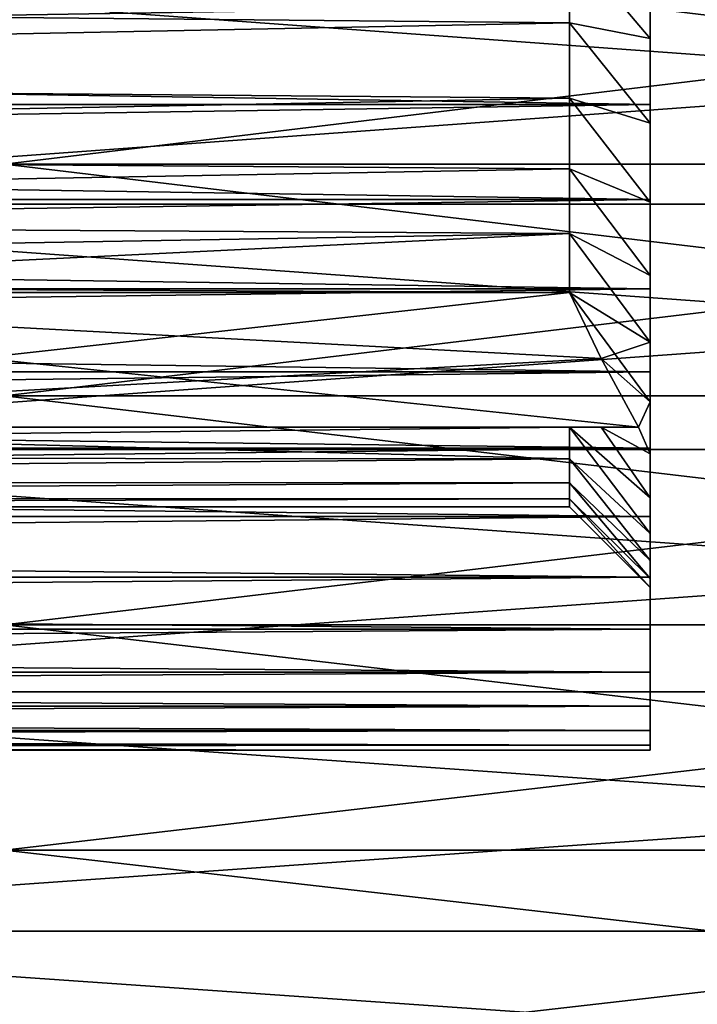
# Model space of a CAD drawing. Header units: metres. Extents: x -17 to 65, y -30 to 30.
# Tile 282 of 413: x 48.1 to 52.3, y -9.6 to -3.5. Entities that reach past the tile are written whole.
import ezdxf

# ---------------------------------------------------------------- set-up
doc = ezdxf.new("R2010")
doc.units = ezdxf.units.M
doc.layers.add('solid_508461', color=7, linetype='CONTINUOUS')

msp = doc.modelspace()

# ---------------------------------------------------------------- linework, layer by layer
at = {"layer": 'solid_508461'}
for points in [[(60, -2.919213, -26.841726), (48, -2.919213, -26.841726), (48, -4.368197, -26.644299)], [(60, -4.368197, -26.644299), (60, -2.919213, -26.841726), (48, -4.368197, -26.644299)], [(60, -4.368197, 26.644299), (48, -4.368197, 26.644299), (48, -2.919213, 26.841726)], [(60, -2.919213, 26.841726), (60, -4.368197, 26.644299), (48, -2.919213, 26.841726)], [(51.500004, -3.493778, -5.481196), (51.500004, -2.999947, -5.766309), (35, -3.333888, -5.579895)], [(51.500004, -2.999948, 5.766308), (51.500004, -3.493779, 5.481196), (35, -3.333888, 5.579895)], [(51.500004, -2.999947, -5.766309), (52, -3.590192, -6.009195), (52, -3.037196, -6.306774)], [(51.500004, -3.493778, -5.481196), (52, -3.590192, -6.009195), (51.500004, -2.999947, -5.766309)], [(51.500004, -2.999948, 5.766308), (52, -3.037199, 6.306772), (52, -3.590196, 6.009192)], [(51.500004, -2.999948, 5.766308), (52, -3.590196, 6.009192), (51.500004, -3.493779, 5.481196)], [(52, -3.037196, -6.306774), (52, -3.590192, -6.009195), (52, -3.380918, -7.250475)], [(52, -3.590196, 6.009192), (52, -3.037199, 6.306772), (52, -3.380918, 7.250475)], [(44, -3.08463, -29.840996), (65, -3.084638, -29.840996), (65, -4.616772, -29.642624)], [(44, -4.616718, -29.642637), (44, -3.08463, -29.840996), (65, -4.616772, -29.642624)], [(44, -3.08463, 29.840996), (44, -4.616718, 29.642637), (65, -3.084638, 29.840996)], [(44, -4.616718, 29.642637), (65, -4.616772, 29.642624), (65, -3.084638, 29.840996)], [(51.500004, -3.493778, -5.481196), (35, -3.333888, -5.579895), (35, -3.820577, -5.258628)], [(51.500004, -3.493779, 5.481196), (35, -3.820577, 5.258628), (35, -3.333888, 5.579895)], [(52, -3.380918, 7.250475), (13.5, -3.380928, 7.250471), (13.5, -3.999999, 6.928201)], [(52, -4.000002, 6.928206), (52, -3.380918, 7.250475), (13.5, -3.999999, 6.928201)], [(52, -3.380918, -7.250475), (52, -4.000002, -6.928206), (13.5, -3.380928, -7.250471)], [(52, -4.000002, -6.928206), (13.5, -3.999999, -6.928201), (13.5, -3.380928, -7.250471)], [(52, -3.590196, 6.009192), (52, -3.380918, 7.250475), (52, -4.000002, 6.928206)], [(52, -3.590192, -6.009195), (52, -4.000002, -6.928206), (52, -3.380918, -7.250475)], [(51.500004, -3.960505, -5.154067), (51.500004, -3.493778, -5.481196), (35, -3.820577, -5.258628)], [(51.500004, -3.493779, 5.481196), (51.500004, -3.960506, 5.154066), (35, -3.820577, 5.258628)], [(51.500004, -3.493778, -5.481196), (52, -4.114568, -5.663062), (52, -3.590192, -6.009195)], [(51.500004, -3.960505, -5.154067), (52, -4.114568, -5.663062), (51.500004, -3.493778, -5.481196)], [(51.500004, -3.493779, 5.481196), (52, -3.590196, 6.009192), (52, -4.114571, 5.66306)], [(51.500004, -3.493779, 5.481196), (52, -4.114571, 5.66306), (51.500004, -3.960506, 5.154066)], [(52, -3.590192, -6.009195), (52, -4.114568, -5.663062), (52, -4.000002, -6.928206)], [(52, -4.114571, 5.66306), (52, -3.590196, 6.009192), (52, -4.000002, 6.928206)], [(51.500004, -3.960505, -5.154067), (35, -3.820577, -5.258628), (35, -4.276675, -4.894903)], [(51.500004, -3.960506, 5.154066), (35, -4.276675, 4.894903), (35, -3.820577, 5.258628)], [(51.500004, -4.396969, -4.787135), (51.500004, -3.960505, -5.154067), (35, -4.276675, -4.894903)], [(51.500004, -3.960506, 5.154066), (51.500004, -4.39697, 4.787135), (35, -4.276675, 4.894903)], [(51.500004, -3.960505, -5.154067), (52, -4.605478, -5.271568), (52, -4.114568, -5.663062)], [(51.500004, -4.396969, -4.787135), (52, -4.605478, -5.271568), (51.500004, -3.960505, -5.154067)], [(51.500004, -3.960506, 5.154066), (52, -4.114571, 5.66306), (52, -4.605481, 5.271565)], [(51.500004, -3.960506, 5.154066), (52, -4.605481, 5.271565), (51.500004, -4.39697, 4.787135)], [(52, -4.000002, 6.928206), (13.5, -3.999999, 6.928201), (13.5, -4.588628, 6.553205)], [(52, -4.588636, -6.553198), (13.5, -4.588628, -6.553205), (13.5, -3.999999, -6.928201)], [(52, -4.000002, -6.928206), (52, -4.588636, -6.553198), (13.5, -3.999999, -6.928201)], [(52, -4.588636, 6.553198), (52, -4.000002, 6.928206), (13.5, -4.588628, 6.553205)], [(52, -4.114571, 5.66306), (52, -4.000002, 6.928206), (52, -4.588636, 6.553198)], [(52, -4.114568, -5.663062), (52, -4.588636, -6.553198), (52, -4.000002, -6.928206)], [(52, -4.114568, -5.663062), (52, -4.605478, -5.271568), (52, -4.588636, -6.553198)], [(52, -4.605481, 5.271565), (52, -4.114571, 5.66306), (52, -4.588636, 6.553198)], [(51.500004, -4.396969, -4.787135), (35, -4.276675, -4.894903), (35, -4.698118, -4.491951)], [(51.500004, -4.39697, 4.787135), (35, -4.698118, 4.491951), (35, -4.276675, 4.894903)], [(60, -4.368197, -26.644299), (48, -4.368197, -26.644299), (48, -5.804135, -26.368771)], [(60, -5.804135, -26.368771), (60, -4.368197, -26.644299), (48, -5.804135, -26.368771)], [(60, -5.804135, 26.368771), (48, -5.804135, 26.368771), (48, -4.368197, 26.644299)], [(60, -4.368197, 26.644299), (60, -5.804135, 26.368771), (48, -4.368197, 26.644299)], [(51.500004, -4.799431, -4.383544), (51.500004, -4.396969, -4.787135), (35, -4.698118, -4.491951)], [(51.500004, -4.39697, 4.787135), (51.500004, -4.799431, 4.383544), (35, -4.698118, 4.491951)], [(51.500004, -4.396969, -4.787135), (52, -5.059606, -4.837388), (52, -4.605478, -5.271568)], [(51.500004, -4.799431, -4.383544), (52, -5.059606, -4.837388), (51.500004, -4.396969, -4.787135)], [(51.500004, -4.39697, 4.787135), (52, -4.605481, 5.271565), (52, -5.059608, 4.837384)], [(51.500004, -4.39697, 4.787135), (52, -5.059608, 4.837384), (51.500004, -4.799431, 4.383544)], [(52, -4.588636, 6.553198), (13.5, -4.588628, 6.553205), (13.5, -5.142282, 6.128369)], [(52, -5.142322, -6.128341), (13.5, -5.142282, -6.128369), (13.5, -4.588628, -6.553205)], [(52, -4.588636, -6.553198), (52, -5.142322, -6.128341), (13.5, -4.588628, -6.553205)], [(52, -5.142322, 6.128341), (52, -4.588636, 6.553198), (13.5, -5.142282, 6.128369)], [(44, -4.616718, -29.642637), (65, -4.616772, -29.642624), (65, -6.136523, -29.365679)], [(44, -6.136563, -29.365671), (44, -4.616718, -29.642637), (65, -6.136523, -29.365679)], [(44, -4.616718, 29.642637), (44, -6.136563, 29.365671), (65, -4.616772, 29.642624)], [(44, -6.136563, 29.365671), (65, -6.136523, 29.365679), (65, -4.616772, 29.642624)], [(52, -4.605481, 5.271565), (52, -4.588636, 6.553198), (52, -5.142322, 6.128341)], [(52, -5.059606, -4.837388), (52, -5.142322, -6.128341), (52, -4.588636, -6.553198)], [(52, -4.605478, -5.271568), (52, -5.059606, -4.837388), (52, -4.588636, -6.553198)], [(52, -5.059608, 4.837384), (52, -4.605481, 5.271565), (52, -5.142322, 6.128341)], [(51.500004, -4.799431, -4.383544), (35, -4.698118, -4.491951), (35, -5.081998, -4.052567)], [(51.500004, -4.799431, 4.383544), (35, -5.081998, 4.052567), (35, -4.698118, 4.491951)], [(44, -5.165063, -3.946152), (51.500004, -4.799431, -4.383544), (35, -5.081998, -4.052567)], [(51.500004, -4.799431, 4.383544), (51.500004, -5.165063, 3.946152), (35, -5.081998, 4.052567)], [(44, -5.165063, -3.946152), (51.500004, -5.165063, -3.946152), (51.500004, -4.799431, -4.383544)], [(51.500004, -4.799431, 4.383544), (52, -5.059608, 4.837384), (52, -5.472751, 4.364501)], [(51.500004, -4.799431, 4.383544), (52, -5.472751, 4.364501), (51.500004, -5.165063, 3.946152)], [(51.500004, -4.799431, -4.383544), (52, -5.472749, -4.364503), (52, -5.059606, -4.837388)], [(51.500004, -5.165063, -3.946152), (52, -5.472749, -4.364503), (51.500004, -4.799431, -4.383544)], [(52, -5.059606, -4.837388), (52, -5.472749, -4.364503), (52, -5.142322, -6.128341)], [(52, -5.472751, 4.364501), (52, -5.059608, 4.837384), (52, -5.142322, 6.128341)], [(51.500004, -5.165063, 3.946152), (44, -5.165063, 3.946152), (35, -5.081998, 4.052567)], [(52, -5.142322, 6.128341), (13.5, -5.142282, 6.128369), (13.5, -5.656874, 5.656833)], [(52, -5.656885, -5.656818), (13.5, -5.656874, -5.656833), (13.5, -5.142282, -6.128369)], [(52, -5.142322, -6.128341), (52, -5.656885, -5.656818), (13.5, -5.142282, -6.128369)], [(52, -5.656885, 5.656818), (52, -5.142322, 6.128341), (13.5, -5.656874, 5.656833)], [(51.695812, -5.573995, -3.710056), (51.500004, -5.165063, -3.946152), (44, -5.165063, -3.946152)], [(51.695812, -5.573995, -3.710056), (44, -5.165063, -3.946152), (51.928207, -6, -3.464102)], [(44, -6, -3.464102), (51.928207, -6, -3.464102), (44, -5.165063, -3.946152)], [(44, -6, 3.464102), (44, -5.165063, 3.946152), (51.500004, -5.165063, 3.946152)], [(44, -6, 3.464102), (51.500004, -5.165063, 3.946152), (51.696056, -5.574466, 3.709784)], [(51.500004, -5.165063, 3.946152), (52, -5.472751, 4.364501), (52, -5.841991, 3.856306)], [(51.696056, -5.574466, 3.709784), (51.500004, -5.165063, 3.946152), (52, -5.841991, 3.856306)], [(51.695812, -5.573995, -3.710056), (52, -5.472749, -4.364503), (51.500004, -5.165063, -3.946152)], [(52, -5.472751, 4.364501), (52, -5.142322, 6.128341), (52, -5.656885, 5.656818)], [(52, -5.472749, -4.364503), (52, -5.656885, -5.656818), (52, -5.142322, -6.128341)], [(51.695812, -5.573995, -3.710056), (52, -5.84199, -3.856309), (52, -5.472749, -4.364503)], [(52, -5.472749, -4.364503), (52, -5.84199, -3.856309), (52, -5.656885, -5.656818)], [(52, -5.841991, 3.856306), (52, -5.472751, 4.364501), (52, -5.656885, 5.656818)], [(44, -6, 3.464102), (51.696056, -5.574466, 3.709784), (51.928207, -6, 3.464102)], [(51.695812, -5.573995, -3.710056), (51.928207, -6, -3.464102), (52, -5.84199, -3.856309)], [(51.928207, -6, 3.464102), (51.696056, -5.574466, 3.709784), (52, -5.841991, 3.856306)], [(52, -5.656885, 5.656818), (13.5, -5.656874, 5.656833), (13.5, -6.128336, 5.142323)], [(52, -6.128373, -5.142281), (13.5, -6.128336, -5.142323), (13.5, -5.656874, -5.656833)], [(52, -5.656885, -5.656818), (52, -6.128373, -5.142281), (13.5, -5.656874, -5.656833)], [(52, -6.128373, 5.142281), (52, -5.656885, 5.656818), (13.5, -6.128336, 5.142323)], [(52, -5.841991, 3.856306), (52, -5.656885, 5.656818), (52, -6.128373, 5.142281)], [(52, -5.84199, -3.856309), (52, -6.128373, -5.142281), (52, -5.656885, -5.656818)], [(60, -5.804135, -26.368771), (48, -5.804135, -26.368771), (48, -7.223251, -26.015852)], [(60, -7.223251, -26.015852), (60, -5.804135, -26.368771), (48, -7.223251, -26.015852)], [(60, -7.223251, 26.015852), (48, -7.223251, 26.015852), (48, -5.804135, 26.368771)], [(60, -5.804135, 26.368771), (60, -7.223251, 26.015852), (48, -5.804135, 26.368771)], [(51.928207, -6, -3.464102), (52, -6.164141, -3.317121), (52, -5.84199, -3.856309)], [(51.928207, -6, 3.464102), (52, -5.841991, 3.856306), (52, -6.164142, 3.317119)], [(52, -5.84199, -3.856309), (52, -6.164141, -3.317121), (52, -6.128373, -5.142281)], [(52, -6.164142, 3.317119), (52, -5.841991, 3.856306), (52, -6.128373, 5.142281)], [(51.500004, -6, -2.5), (44, -6, -2.5), (35, -6.181903, -2.008491)], [(51.500004, -6.195977, -1.964655), (51.500004, -6, -2.5), (35, -6.181903, -2.008491)], [(44, -6, 2.5), (51.500004, -6.195977, 1.964655), (35, -6.181903, 2.008491)], [(44, -6, -3.464102), (44, -6, -2.5), (51.500004, -6, -2.5)], [(44, -6, -3.464102), (51.500004, -6, -2.5), (51.696056, -6, -2.972737)], [(44, -6, 2.5), (51.500004, -6, 2.5), (51.500004, -6.195977, 1.964655)], [(51.695812, -6, 2.972193), (51.500004, -6, 2.5), (44, -6, 2.5)], [(51.695812, -6, 2.972193), (44, -6, 2.5), (51.928207, -6, 3.464102)], [(44, -6, 3.464102), (51.928207, -6, 3.464102), (44, -6, 2.5)], [(44, -6, -3.464102), (51.696056, -6, -2.972737), (51.928207, -6, -3.464102)], [(51.500004, -6, 2.5), (52, -6.436677, 2.751211), (52, -6.657409, 2.163065)], [(51.695812, -6, 2.972193), (52, -6.436677, 2.751211), (51.500004, -6, 2.5)], [(51.500004, -6, 2.5), (52, -6.657409, 2.163065), (51.500004, -6.195977, 1.964655)], [(51.500004, -6, -2.5), (52, -6.657408, -2.163068), (52, -6.436676, -2.751215)], [(51.500004, -6.195977, -1.964655), (52, -6.657408, -2.163068), (51.500004, -6, -2.5)], [(51.696056, -6, -2.972737), (51.500004, -6, -2.5), (52, -6.436676, -2.751215)], [(51.695812, -6, 2.972193), (52, -6.164142, 3.317119), (52, -6.436677, 2.751211)], [(51.695812, -6, 2.972193), (51.928207, -6, 3.464102), (52, -6.164142, 3.317119)], [(51.696056, -6, -2.972737), (52, -6.436676, -2.751215), (52, -6.164141, -3.317121)], [(51.928207, -6, -3.464102), (51.696056, -6, -2.972737), (52, -6.164141, -3.317121)], [(52, -6.128373, 5.142281), (13.5, -6.128336, 5.142323), (13.5, -6.553222, 4.5886)], [(52, -6.553222, -4.58859), (13.5, -6.553222, -4.5886), (13.5, -6.128336, -5.142323)], [(52, -6.128373, -5.142281), (52, -6.553222, -4.58859), (13.5, -6.128336, -5.142323)], [(52, -6.553222, 4.58859), (52, -6.128373, 5.142281), (13.5, -6.553222, 4.5886)], [(44, -6.136563, -29.365671), (65, -6.136523, -29.365679), (65, -7.640128, -29.010834)], [(44, -7.640134, 29.010832), (65, -7.640128, 29.010834), (65, -6.136523, 29.365679)], [(44, -6.136563, 29.365671), (44, -7.640134, 29.010832), (65, -6.136523, 29.365679)], [(44, -7.640134, -29.010832), (44, -6.136563, -29.365671), (65, -7.640128, -29.010834)], [(52, -6.164142, 3.317119), (52, -6.128373, 5.142281), (52, -6.553222, 4.58859)], [(52, -6.436676, -2.751215), (52, -6.553222, -4.58859), (52, -6.128373, -5.142281)], [(52, -6.164141, -3.317121), (52, -6.436676, -2.751215), (52, -6.128373, -5.142281)], [(51.500004, -6.195977, -1.964655), (35, -6.181903, -2.008491), (35, -6.336998, -1.446532)], [(51.500004, -6.195977, 1.964655), (35, -6.336998, 1.446532), (35, -6.181903, 2.008491)], [(51.500004, -6.344266, -1.414315), (51.500004, -6.195977, -1.964655), (35, -6.336998, -1.446532)], [(51.500004, -6.195977, 1.964655), (51.500004, -6.344266, 1.414315), (35, -6.336998, 1.446532)], [(51.500004, -6.195977, 1.964655), (52, -6.657409, 2.163065), (52, -6.824479, 1.557699)], [(51.500004, -6.195977, 1.964655), (52, -6.824479, 1.557699), (51.500004, -6.344266, 1.414315)], [(51.500004, -6.195977, -1.964655), (52, -6.824478, -1.557703), (52, -6.657408, -2.163068)], [(51.500004, -6.344266, -1.414315), (52, -6.824478, -1.557703), (51.500004, -6.195977, -1.964655)], [(52, -6.436677, 2.751211), (52, -6.164142, 3.317119), (52, -6.553222, 4.58859)], [(51.500004, -6.344266, -1.414315), (35, -6.336998, -1.446532), (35, -6.441185, -0.872426)], [(51.500004, -6.344266, 1.414315), (35, -6.441185, 0.872426), (35, -6.336998, 1.446532)], [(51.500004, -6.443805, -0.852866), (51.500004, -6.344266, -1.414315), (35, -6.441185, -0.872426)], [(51.500004, -6.344266, 1.414315), (51.500004, -6.443805, 0.852866), (35, -6.441185, 0.872426)], [(51.500004, -6.344266, 1.414315), (52, -6.824479, 1.557699), (52, -6.93666, 0.939497)], [(51.500004, -6.344266, 1.414315), (52, -6.93666, 0.939497), (51.500004, -6.443805, 0.852866)], [(51.500004, -6.344266, -1.414315), (52, -6.936659, -0.939501), (52, -6.824478, -1.557703)], [(51.500004, -6.443805, -0.852866), (52, -6.936659, -0.939501), (51.500004, -6.344266, -1.414315)], [(51.500004, -6.443805, -0.852866), (35, -6.441185, -0.872426), (35, -6.493452, -0.291718)], [(51.500004, -6.443805, 0.852866), (35, -6.493452, 0.291718), (35, -6.441185, 0.872426)], [(51.500004, -6.493744, -0.285107), (51.500004, -6.443805, -0.852866), (35, -6.493452, -0.291718)], [(51.500004, -6.443805, 0.852866), (51.500004, -6.493744, 0.285107), (35, -6.493452, 0.291718)], [(51.500004, -6.443805, 0.852866), (52, -6.93666, 0.939497), (52, -6.992938, 0.314179)], [(51.500004, -6.443805, 0.852866), (52, -6.992938, 0.314179), (51.500004, -6.493744, 0.285107)], [(51.500004, -6.443805, -0.852866), (52, -6.992938, -0.314183), (52, -6.936659, -0.939501)], [(51.500004, -6.493744, -0.285107), (52, -6.992938, -0.314183), (51.500004, -6.443805, -0.852866)], [(52, -6.436676, -2.751215), (52, -6.657408, -2.163068), (52, -6.553222, -4.58859)], [(52, -6.657409, 2.163065), (52, -6.436677, 2.751211), (52, -6.553222, 4.58859)], [(51.500004, -6.493744, -0.285107), (35, -6.493452, -0.291718), (35, -6.493452, 0.291718)], [(51.500004, -6.493744, 0.285107), (51.500004, -6.493744, -0.285107), (35, -6.493452, 0.291718)], [(51.500004, -6.493744, 0.285107), (52, -6.992938, 0.314179), (52, -6.992938, -0.314183)], [(51.500004, -6.493744, 0.285107), (52, -6.992938, -0.314183), (51.500004, -6.493744, -0.285107)], [(52, -6.553222, 4.58859), (13.5, -6.553222, 4.5886), (13.5, -6.928203, 4)], [(52, -6.928203, 4), (52, -6.553222, 4.58859), (13.5, -6.928203, 4)], [(52, -6.928203, -4), (13.5, -6.928203, -4), (13.5, -6.553222, -4.5886)], [(52, -6.553222, -4.58859), (52, -6.928203, -4), (13.5, -6.553222, -4.5886)], [(52, -6.657409, 2.163065), (52, -6.553222, 4.58859), (52, -6.928203, 4)], [(52, -6.824478, -1.557703), (52, -6.928203, -4), (52, -6.553222, -4.58859)], [(52, -6.657408, -2.163068), (52, -6.824478, -1.557703), (52, -6.553222, -4.58859)], [(52, -6.824479, 1.557699), (52, -6.657409, 2.163065), (52, -6.928203, 4)], [(52, -6.824478, -1.557703), (52, -6.936659, -0.939501), (52, -6.928203, -4)], [(52, -6.93666, 0.939497), (52, -6.824479, 1.557699), (52, -6.928203, 4)], [(52, -6.928203, 4), (13.5, -6.928203, 4), (13.5, -7.250454, 3.380956)], [(52, -7.250447, 3.380962), (52, -6.928203, 4), (13.5, -7.250454, 3.380956)], [(52, -7.250447, -3.380962), (13.5, -7.250454, -3.380956), (13.5, -6.928203, -4)], [(52, -6.928203, -4), (52, -7.250447, -3.380962), (13.5, -6.928203, -4)], [(52, -6.93666, 0.939497), (52, -6.928203, 4), (52, -7.250447, 3.380962)], [(52, -6.928203, -4), (52, -7.250447, 3.380962), (52, -7.250447, -3.380962)], [(52, -6.992938, -0.314183), (52, -7.250447, 3.380962), (52, -6.928203, -4)], [(52, -6.936659, -0.939501), (52, -6.992938, -0.314183), (52, -6.928203, -4)], [(52, -6.992938, 0.314179), (52, -6.93666, 0.939497), (52, -7.250447, 3.380962)], [(52, -6.992938, -0.314183), (52, -6.992938, 0.314179), (52, -7.250447, 3.380962)], [(52, -7.250447, 3.380962), (13.5, -7.250454, 3.380956), (13.5, -7.51755, 2.736134)], [(52, -7.517533, 2.736187), (52, -7.250447, 3.380962), (13.5, -7.51755, 2.736134)], [(52, -7.250447, -3.380962), (52, -7.517533, -2.736187), (13.5, -7.250454, -3.380956)], [(52, -7.517533, -2.736187), (13.5, -7.51755, -2.736134), (13.5, -7.250454, -3.380956)], [(60, -7.223251, -26.015852), (48, -7.223251, -26.015852), (48, -8.621131, -25.586639)], [(60, -8.621131, -25.586639), (60, -7.223251, -26.015852), (48, -8.621131, -25.586639)], [(60, -8.621131, 25.586639), (48, -8.621131, 25.586639), (48, -7.223251, 26.015852)], [(60, -7.223251, 26.015852), (60, -8.621131, 25.586639), (48, -7.223251, 26.015852)], [(52, -7.250447, -3.380962), (52, -7.250447, 3.380962), (52, -7.517533, 2.736187)], [(52, -7.250447, -3.380962), (52, -7.517533, 2.736187), (52, -7.517533, -2.736187)], [(52, -7.517533, 2.736187), (13.5, -7.51755, 2.736134), (13.5, -7.727397, 2.07058)], [(52, -7.72739, 2.070597), (52, -7.517533, 2.736187), (13.5, -7.727397, 2.07058)], [(52, -7.517533, -2.736187), (52, -7.72739, -2.070597), (13.5, -7.51755, -2.736134)], [(52, -7.72739, -2.070597), (13.5, -7.727397, -2.07058), (13.5, -7.51755, -2.736134)], [(52, -7.517533, -2.736187), (52, -7.517533, 2.736187), (52, -7.72739, 2.070597)], [(52, -7.517533, -2.736187), (52, -7.72739, 2.070597), (52, -7.72739, -2.070597)], [(44, -7.640134, -29.010832), (65, -7.640128, -29.010834), (65, -9.123444, -28.579062)], [(44, -9.123446, 28.579062), (65, -9.123444, 28.579062), (65, -7.640128, 29.010834)], [(44, -7.640134, 29.010832), (44, -9.123446, 28.579062), (65, -7.640128, 29.010834)], [(44, -9.123446, -28.579062), (44, -7.640134, -29.010832), (65, -9.123444, -28.579062)], [(52, -7.72739, 2.070597), (13.5, -7.727397, 2.07058), (13.5, -7.878464, 1.389162)], [(52, -7.87846, 1.389211), (52, -7.72739, 2.070597), (13.5, -7.878464, 1.389162)], [(52, -7.72739, -2.070597), (52, -7.87846, -1.389211), (13.5, -7.727397, -2.07058)], [(52, -7.87846, -1.389211), (13.5, -7.878464, -1.389162), (13.5, -7.727397, -2.07058)], [(52, -7.72739, -2.070597), (52, -7.72739, 2.070597), (52, -7.87846, 1.389211)], [(52, -7.72739, -2.070597), (52, -7.87846, 1.389211), (52, -7.87846, -1.389211)], [(52, -7.87846, 1.389211), (13.5, -7.878464, 1.389162), (13.5, -7.969555, 0.697266)], [(52, -7.969554, 0.697277), (52, -7.87846, 1.389211), (13.5, -7.969555, 0.697266)], [(52, -7.87846, -1.389211), (52, -7.969554, -0.697277), (13.5, -7.878464, -1.389162)], [(52, -7.969554, -0.697277), (13.5, -7.969555, -0.697266), (13.5, -7.878464, -1.389162)], [(52, -7.87846, -1.389211), (52, -7.87846, 1.389211), (52, -7.969554, 0.697277)], [(52, -7.87846, -1.389211), (52, -7.969554, 0.697277), (52, -7.969554, -0.697277)], [(52, -7.969554, 0.697277), (13.5, -7.969555, 0.697266), (13.5, -7.999997)], [(52, -8.000004), (52, -7.969554, 0.697277), (13.5, -7.999997)], [(52, -7.969554, -0.697277), (52, -8.000004), (13.5, -7.969555, -0.697266)], [(52, -8.000004), (13.5, -7.999997), (13.5, -7.969555, -0.697266)], [(52, -7.969554, -0.697277), (52, -7.969554, 0.697277), (52, -8.000004)], [(60, -8.621131, -25.586639), (48, -8.621131, -25.586639), (48, -9.993826, -25.082329)], [(60, -9.993826, -25.082329), (60, -8.621131, -25.586639), (48, -9.993826, -25.082329)], [(60, -9.993826, 25.082329), (48, -9.993826, 25.082329), (48, -8.621131, 25.586639)], [(60, -8.621131, 25.586639), (60, -9.993826, 25.082329), (48, -8.621131, 25.586639)], [(44, -9.123446, -28.579062), (65, -9.123444, -28.579062), (65, -10.582579, -28.071493)], [(44, -10.582563, 28.071505), (65, -10.582579, 28.071493), (65, -9.123444, 28.579062)], [(44, -9.123446, 28.579062), (44, -10.582563, 28.071505), (65, -9.123444, 28.579062)], [(44, -10.582563, -28.071505), (44, -9.123446, -28.579062), (65, -10.582579, -28.071493)]]:
    msp.add_3dface(points, dxfattribs=at)

doc.saveas('drawing.dxf')
